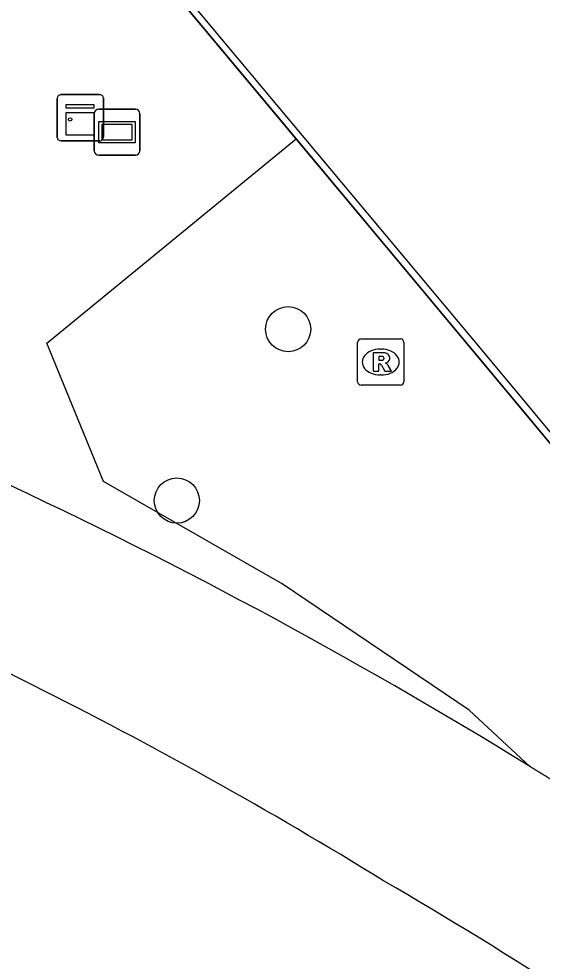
# Model space of a CAD drawing. Extents: x 159718 to 160783, y 383290 to 384030.
# Drawn here: x 160309.81 to 160321.15, y 383990.98 to 384011.39 of the extents above; entities that cross this region are included whole.
import ezdxf

# ---------------------------------------------------------------- set-up
doc = ezdxf.new("R2010")
doc.units = 0
for name, color, linetype in [('IMGEO_Boom', 7, 'Continuous'), ('IMGEO_Fietspad_gesloten', 7, 'Continuous'), ('IMGEO_Geluidsscherm', 7, 'Continuous'), ('IMGEO_Groenvoorziening', 7, 'Continuous'), ('IMGEO_Kast', 7, 'Continuous'), ('IMGEO_Muur', 7, 'Continuous'), ('IMGEO_Rijbaan_lokaal_gesloten', 7, 'Continuous'), ('IMGEO_Rioolput', 7, 'Continuous'), ('IMGEO_Spoorbaan_halfverhard', 7, 'Continuous'), ('IMGEO_Verklikker', 7, 'Continuous')]:
    doc.layers.add(name, color=color, linetype=linetype)

msp = doc.modelspace()

# ---------------------------------------------------------------- linework, layer by layer
at = {"layer": 'IMGEO_Boom'}
for centre in [(160315.642, 384004.667), (160313.231, 384000.955)]:
    msp.add_circle(centre, 0.489, dxfattribs=at)
at = {"layer": 'IMGEO_Fietspad_gesloten'}
for centre, radius, start, end in [((160262.245, 383900.184), 111.649, 58.3145, 65.32832), ((160265.537, 383908.09), 99.42, 58.34638, 68.38208), ((160299.597, 383960.27), 40.9, 57.7832, 58.6287), ((160270.212, 383910.83), 94.668, 48.1425, 59.88453)]:
    msp.add_arc(centre, radius, start, end, dxfattribs=at)
at = {"layer": 'IMGEO_Geluidsscherm'}
msp.add_lwpolyline([(160310.903, 384014.888), (160319.872, 384004.166), (160335.262, 383985.689), (160342.501, 383976.988), (160350.154, 383967.764), (160355.716, 383961.073), (160365.847, 383948.928), (160373.36, 383940.008), (160382.981, 383928.408), (160388.002, 383922.479)], dxfattribs=at)
at = {"layer": 'IMGEO_Groenvoorziening'}
msp.add_lwpolyline([(160320.889, 383995.191), (160319.563, 383996.417), (160315.515, 383999.154), (160311.639, 384001.367), (160310.416, 384004.367), (160315.815, 384008.789)], dxfattribs=at)
at = {"layer": 'IMGEO_Kast'}
for p, q in [((160310.641, 384008.821), (160310.641, 384009.662)), ((160310.641, 384009.662), (160310.641, 384008.821)), ((160310.716, 384009.746), (160311.557, 384009.746)), ((160311.557, 384009.746), (160310.716, 384009.746)), ((160311.641, 384009.671), (160311.641, 384008.83)), ((160311.641, 384008.83), (160311.641, 384009.671)), ((160311.566, 384008.746), (160310.725, 384008.746)), ((160310.725, 384008.746), (160311.566, 384008.746))]:
    msp.add_line(p, q, dxfattribs=at)
for points in [[(160310.836, 384009.536), (160311.436, 384009.536), (160311.436, 384009.451), (160310.836, 384009.451), (160310.836, 384009.536)], [(160310.836, 384009.361), (160311.436, 384009.361), (160311.436, 384008.872), (160310.836, 384008.872), (160310.836, 384009.361)]]:
    msp.add_lwpolyline(points, dxfattribs=at)
msp.add_circle((160310.92, 384009.21), 0.0377, dxfattribs=at)
for centre, start, end in [((160310.719, 384009.668), 92.4484, 184.2845), ((160310.719, 384009.668), 92.4484, 184.2845), ((160311.563, 384009.668), 2.4484, 94.2845), ((160311.563, 384009.668), 2.4484, 94.2845), ((160310.719, 384008.824), 182.4484, 274.2845), ((160310.719, 384008.824), 182.4484, 274.2845), ((160311.563, 384008.824), 272.4484, 4.2845), ((160311.563, 384008.824), 272.4484, 4.2845)]:
    msp.add_arc(centre, 0.0779, start, end, dxfattribs=at)
at = {"layer": 'IMGEO_Muur'}
for points in [[(160317.78, 384006.434), (160310.712, 384014.903)], [(160323.144, 384000), (160317.78, 384006.434)]]:
    msp.add_lwpolyline(points, dxfattribs=at)
at = {"layer": 'IMGEO_Rijbaan_lokaal_gesloten'}
msp.add_arc((160248.385, 383846.334), 155.5, 64.42231, 69.31207, dxfattribs=at)
at = {"layer": 'IMGEO_Rioolput'}
for p, q in [((160317.148, 384003.529), (160317.148, 384004.381)), ((160317.223, 384004.455), (160318.075, 384004.455)), ((160318.149, 384004.381), (160318.149, 384003.529)), ((160317.636, 384004.235), (160317.661, 384004.235)), ((160317.659, 384003.675), (160317.634, 384003.675)), ((160318.075, 384003.455), (160317.223, 384003.455))]:
    msp.add_line(p, q, dxfattribs=at)
for points in [[(160317.148, 384003.529), (160317.148, 384004.381)], [(160317.223, 384004.455), (160318.075, 384004.455)], [(160318.149, 384004.381), (160318.149, 384003.529)], [(160317.737, 384004.153), (160317.485, 384004.155), (160317.485, 384003.755)], [(160317.663, 384004.074), (160317.609, 384004.074), (160317.609, 384003.993)], [(160317.485, 384003.755), (160317.609, 384003.755), (160317.609, 384003.917), (160317.62, 384003.917)], [(160317.609, 384003.993), (160317.661, 384003.993)], [(160317.667, 384003.888), (160317.738, 384003.755), (160317.878, 384003.755), (160317.813, 384003.881)], [(160318.075, 384003.455), (160317.223, 384003.455)]]:
    msp.add_lwpolyline(points, dxfattribs=at)
for centre, radius, start, end in [((160317.225, 384004.379), 0.0765, 91.552, 178.448), ((160317.225, 384004.379), 0.0765, 91.552, 178.448), ((160318.073, 384004.379), 0.0765, 1.552, 88.448), ((160318.073, 384004.379), 0.0765, 1.552, 88.448), ((160317.669, 384003.978), 0.0964, 77.0061, 93.1865), ((160317.683, 384004.035), 0.0378, 276.6634, 79.6772), ((160317.736, 384004.043), 0.109, 350.3612, 89.416), ((160317.619, 384003.864), 0.0533, 26.0293, 88.6989), ((160317.645, 384004.182), 0.19, 274.7715, 282.9687), ((160317.734, 384004.043), 0.112, 277.5842, 350.9817), ((160317.718, 384003.828), 0.108, 29.5134, 73.7905), ((160317.225, 384003.531), 0.0765, 181.552, 268.448), ((160317.225, 384003.531), 0.0765, 181.552, 268.448), ((160318.073, 384003.531), 0.0765, 271.552, 358.448), ((160318.073, 384003.531), 0.0765, 271.552, 358.448)]:
    msp.add_arc(centre, radius, start, end, dxfattribs=at)
for centre, major_axis, ratio, start_param, end_param in [((160317.635, 384003.955), (-0.387, 0.002), 0.722429, 4.712389, 7.853982), ((160317.66, 384003.955), (-0.39, 0.002), 0.717154, 1.570796, 4.712389)]:
    msp.add_ellipse(centre, major_axis=major_axis, ratio=ratio, start_param=start_param, end_param=end_param, dxfattribs=at)
at = {"layer": 'IMGEO_Spoorbaan_halfverhard'}
for points in [[(160310.802, 384019.135), (160310.712, 384014.903), (160315.815, 384008.789)], [(160315.815, 384008.789), (160317.78, 384006.434), (160323.144, 384000), (160336.884, 383983.521)]]:
    msp.add_lwpolyline(points, dxfattribs=at)
at = {"layer": 'IMGEO_Verklikker'}
for p, q in [((160311.543, 384009.433), (160312.333, 384009.433)), ((160312.333, 384009.433), (160311.543, 384009.433)), ((160311.443, 384008.533), (160311.443, 384009.333)), ((160311.443, 384009.333), (160311.443, 384008.533)), ((160312.433, 384009.333), (160312.433, 384008.533)), ((160312.433, 384008.533), (160312.433, 384009.333)), ((160312.333, 384008.433), (160311.543, 384008.433)), ((160311.543, 384008.433), (160312.333, 384008.433))]:
    msp.add_line(p, q, dxfattribs=at)
for points in [[(160311.544, 384009.165), (160312.332, 384009.165), (160312.332, 384008.701), (160311.544, 384008.701), (160311.544, 384009.165)], [(160311.609, 384009.1), (160311.609, 384008.766), (160312.267, 384008.766), (160312.267, 384009.1), (160311.609, 384009.1)]]:
    msp.add_lwpolyline(points, dxfattribs=at)
for centre, start, end in [((160311.543, 384009.333), 90, 180), ((160311.543, 384009.333), 90, 180), ((160312.333, 384009.333), 0, 90), ((160312.333, 384009.333), 360, 90), ((160311.543, 384008.533), 180, 270), ((160311.543, 384008.533), 180, 270), ((160312.333, 384008.533), 270, 0), ((160312.333, 384008.533), 270, 0)]:
    msp.add_arc(centre, 0.1, start, end, dxfattribs=at)

doc.saveas('drawing.dxf')
